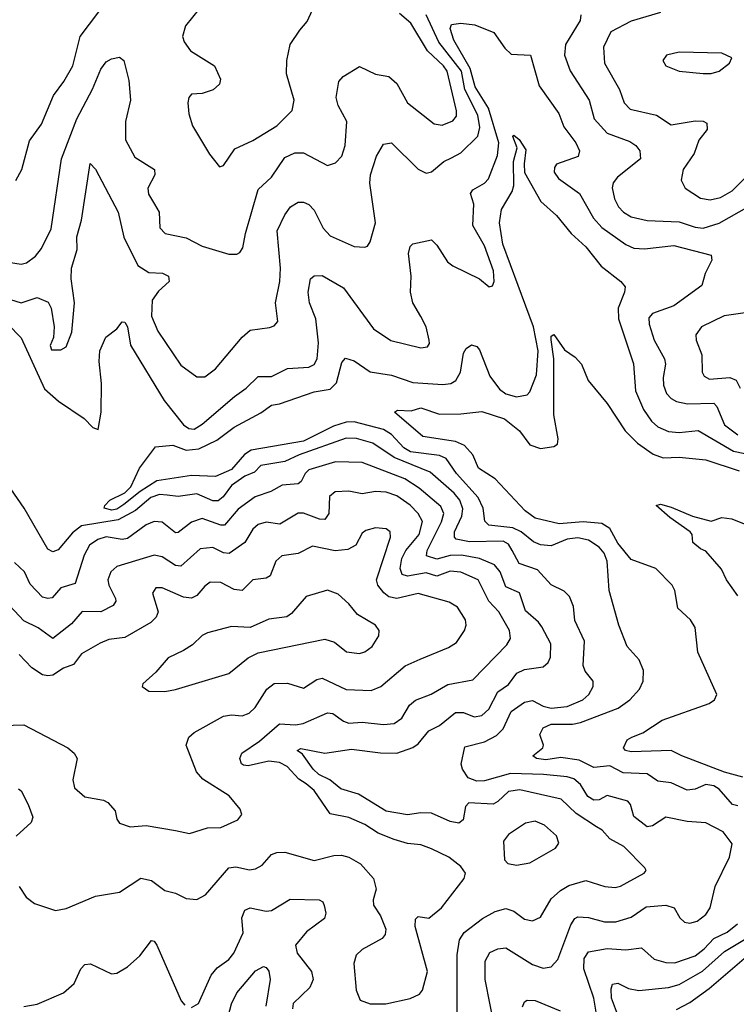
# Model space of a CAD drawing. Extents: x 1308313 to 1441400, y 959662 to 1036319.
# Tile 607 of 656: x 1384650 to 1387339, y 994552 to 998248. Entities that reach past the tile are written whole.
import ezdxf

# ---------------------------------------------------------------- set-up
doc = ezdxf.new("R2010")
doc.units = 0

msp = doc.modelspace()

# ---------------------------------------------------------------- linework, layer by layer
at = {"layer": '0CON10XD'}
for points in [[(1384635, 997644), (1384658.1, 997685), (1384687.3, 997792.7), (1384731.4, 997855), (1384777.4, 997962.6), (1384816.2, 998015), (1384850, 998075), (1384876.8, 998185), (1384981.9, 998325)], [(1384575, 997342.7), (1384655, 997330), (1384675, 997335.6), (1384709.8, 997360.2), (1384731.7, 997388.3), (1384767.7, 997462.3), (1384806.3, 997725), (1384864.4, 997875.6), (1384923.2, 997986.8), (1384955, 998062), (1384975, 998090), (1384995, 998101.2), (1385025, 998106.7), (1385041.2, 998095), (1385059.5, 998019.5), (1385066.2, 997945), (1385046.9, 997865), (1385047, 997797), (1385081.9, 997731.9), (1385155.6, 997685), (1385157.5, 997665), (1385130.9, 997615), (1385133.4, 997593.4), (1385155.5, 997555), (1385173.8, 997525), (1385176.5, 997466.5), (1385195.4, 997445.4), (1385275, 997428.9), (1385335, 997397.3), (1385435, 997367.1), (1385465, 997367.5), (1385476.6, 997373.4), (1385488, 997392), (1385497.3, 997445), (1385545, 997610), (1385595, 997656.7), (1385645, 997730.4), (1385682.6, 997747.4), (1385715, 997748.2), (1385805, 997700), (1385835, 997710), (1385859.5, 997735), (1385871.8, 997775), (1385877.9, 997865), (1385845.4, 997925.4), (1385838.2, 997955), (1385848.1, 998015), (1385864.2, 998035), (1385925, 998071.9), (1385985, 998043.3), (1386035, 998034.4), (1386065, 998008.6), (1386105.5, 997935), (1386205, 997857.3), (1386235, 997852.1), (1386275, 997867.5), (1386288.8, 997885), (1386288.9, 997905), (1386254.8, 998055), (1386240.7, 998075), (1386180.1, 998130.1), (1386117.5, 998235), (1386075, 998270.7)], [(1385325, 998290), (1385271.9, 998225), (1385261.4, 998185), (1385267.1, 998165), (1385291.2, 998131.2), (1385380.8, 998075), (1385403.8, 998025), (1385400, 998005), (1385375.6, 997984.4), (1385335, 997970), (1385295, 997968), (1385284.2, 997955), (1385280.6, 997935), (1385284.5, 997894.5), (1385298.8, 997848.8), (1385362.4, 997742.4), (1385400, 997695), (1385415, 997700), (1385457.4, 997762.6), (1385525, 997794.5), (1385615, 997849.5), (1385673.2, 997906.8), (1385680, 997945), (1385651.9, 998045), (1385652.5, 998095), (1385664.5, 998155), (1385701.5, 998208.5), (1385728.7, 998241.3), (1385748.6, 998285)], [(1387055.3, 998274.7), (1386945, 998241.6), (1386868.3, 998201.8), (1386841.5, 998145), (1386844.6, 998085), (1386900.8, 997985), (1386918.5, 997935), (1386941.5, 997911.5), (1387039.5, 997889.5), (1387095, 997852.7), (1387185, 997868), (1387215, 997866.4), (1387228.8, 997858.8), (1387229.5, 997835), (1387198.9, 997795), (1387181.5, 997745), (1387140, 997685), (1387131.9, 997645), (1387147.1, 997615), (1387205, 997577.9), (1387241.5, 997571.5), (1387279.7, 997579.7), (1387323.8, 997605), (1387399.2, 997680.8)], [(1384595, 997203.9), (1384655, 997184.7), (1384715, 997205.3), (1384756.9, 997186.9), (1384768.2, 997165), (1384779.5, 997095), (1384776.9, 997055), (1384764.3, 997024.3), (1384769.2, 997009.2), (1384805, 997009.2), (1384825, 997020), (1384845.4, 997075), (1384856, 997185), (1384843.3, 997275), (1384844.7, 997314.7), (1384866.2, 997385), (1384865, 997432.5), (1384882.2, 997495), (1384915, 997708), (1384935, 997687.1), (1385019.6, 997525), (1385041, 997431), (1385093.2, 997325), (1385135, 997298.5), (1385186, 997296), (1385208.6, 997285), (1385210.6, 997265), (1385171.2, 997228.8), (1385146.8, 997195), (1385144.6, 997135), (1385168.3, 997078.3), (1385255, 996951.1), (1385315, 996906.7), (1385345, 996907.8), (1385385, 996937.8), (1385485, 997055.6), (1385515, 997082.5), (1385588, 997092), (1385605, 997099.2), (1385619.2, 997115), (1385610, 997185), (1385626.5, 997265), (1385629.2, 997315), (1385615.9, 997455), (1385645, 997515.8), (1385665.7, 997545), (1385695, 997562.2), (1385715, 997562.5), (1385735, 997554.5), (1385755, 997532.9), (1385789.2, 997465), (1385815, 997436.5), (1385905, 997396.7), (1385945.6, 997394.4), (1385955, 997398), (1385965, 997413.8), (1385985.3, 997484.7), (1385963.8, 997633.8), (1385966.5, 997665), (1385989.1, 997735), (1386015, 997780), (1386045, 997785.7), (1386145, 997686.7), (1386175, 997671.9), (1386195, 997677.1), (1386241.4, 997715), (1386270.8, 997729.2), (1386305, 997747.9), (1386369.9, 997810.1), (1386376.5, 997843.5), (1386369.9, 997889.9), (1386320.3, 997985), (1386307.7, 998055), (1386223.2, 998163.2), (1386175.3, 998265.3)], [(1384605.6, 997105), (1384655, 997053.3), (1384742.7, 996862.7), (1384795.4, 996815.4), (1384891.4, 996751.4), (1384925, 996717.5), (1384945, 996710), (1384955.6, 996774.4), (1384957.6, 996882.4), (1384948.7, 996965), (1384951.2, 997005), (1384973.9, 997056.1), (1385015, 997088), (1385035, 997114), (1385045, 997112.9), (1385055.2, 997095), (1385066, 997026), (1385191.7, 996818.3), (1385265, 996727.2), (1385285, 996713.2), (1385305, 996711.3), (1385335, 996729.6), (1385455.9, 996834.1), (1385500, 996865), (1385545, 996908.8), (1385595, 996908.4), (1385655, 996938), (1385735, 996943.8), (1385755, 996953.5), (1385766.5, 996975), (1385771.2, 997035), (1385760.8, 997125), (1385737.3, 997185), (1385732.1, 997225), (1385742, 997275), (1385755, 997286), (1385785, 997287.5), (1385865, 997241.8), (1385977.3, 997087.3), (1386043.1, 997043.1), (1386155, 997016), (1386180.5, 997019.5), (1386188.1, 997031.9), (1386186.9, 997045), (1386175.5, 997095), (1386156, 997134), (1386125.4, 997185), (1386116.5, 997225), (1386118.7, 997285), (1386109.3, 997370.7), (1386115, 997396.7), (1386125, 997406.2), (1386195, 997422), (1386215, 997402), (1386255, 997339.4), (1386275, 997323.5), (1386375.4, 997275.4), (1386412.5, 997245), (1386425, 997248.8), (1386430.5, 997265), (1386428.4, 997305), (1386395, 997398.5), (1386350.3, 997475), (1386354.8, 997555), (1386342.3, 997595), (1386351, 997609), (1386395, 997633.8), (1386409.9, 997650.1), (1386442.6, 997737.4), (1386447.8, 997785), (1386409.4, 997915), (1386359.9, 997995), (1386340.6, 998065), (1386279.3, 998170.7), (1386265.4, 998214.6), (1386270.8, 998229.2), (1386305, 998234.2), (1386358, 998228), (1386429.9, 998199.9), (1386471.2, 998141.2), (1386495, 998118.7), (1386567.5, 998115), (1386599.2, 997999.3), (1386672.9, 997895), (1386691.5, 997845), (1386736.9, 997785), (1386751.1, 997755), (1386745.3, 997734.7), (1386664.8, 997705.2), (1386656.9, 997693.1), (1386655.5, 997675), (1386671.5, 997651.5), (1386750.8, 997595), (1386803.3, 997503.3), (1386835, 997467.8), (1386925, 997403.4), (1386955, 997390), (1386995, 997387.4), (1387105, 997400.5), (1387245, 997363.3), (1387247.1, 997345), (1387222.7, 997295), (1387209.7, 997250.3), (1387105, 997173.5), (1387024.8, 997145.2), (1387011.1, 997128.9), (1387011.8, 997105), (1387030.6, 997045), (1387070.3, 996975), (1387074, 996955), (1387064.7, 996905), (1387066.5, 996876.5), (1387077.9, 996845), (1387095, 996825.5), (1387115, 996814.6), (1387155.7, 996805.7), (1387255, 996808), (1387266.5, 996796.5), (1387295, 996727.3), (1387345, 996689.4)], [(1386755.5, 998265.5), (1386752.9, 998245), (1386698.9, 998155), (1386694, 998114), (1386715.3, 998055.3), (1386787.8, 997945), (1386806.1, 997875), (1386855, 997821.3), (1386939.9, 997789.9), (1386962.2, 997775), (1386977.5, 997755), (1386980, 997725), (1386893.2, 997656.8), (1386877.3, 997635), (1386873.4, 997616.6), (1386882, 997575), (1386897.5, 997545), (1386916.4, 997525), (1386945, 997507.8), (1387005, 997494.2), (1387125, 997489), (1387185, 997468.4), (1387215, 997465.7), (1387275, 997483.9), (1387425, 997569.1)], [(1387215, 998045.7), (1387245, 998045.8), (1387275, 998054.2), (1387313.8, 998085), (1387322.5, 998105), (1387285, 998122.5), (1387124.4, 998125.6), (1387077.5, 998115), (1387063.8, 998095), (1387075, 998074), (1387125, 998054.4), (1387215, 998045.7)], [(1385041.3, 996428.7), (1385015, 996410.7), (1384996.3, 996406.3), (1384966.7, 996415), (1384970, 996425), (1384988, 996445), (1385045, 996471.9), (1385067.7, 996495), (1385099.2, 996565), (1385159.4, 996645), (1385225, 996650.6), (1385275, 996631.6), (1385322.5, 996637.5), (1385390.2, 996669.8), (1385455, 996718.4), (1385555, 996771.8), (1385595, 996801.4), (1385625, 996806.4), (1385755, 996851.4), (1385815, 996860.4), (1385838.8, 996885), (1385858.8, 996961.2), (1385872.8, 996977.2), (1385905, 996967.3), (1385965, 996925.8), (1386045, 996913.1), (1386125, 996886.4), (1386237.9, 996877.9), (1386268.1, 996881.9), (1386286.5, 996893.5), (1386304.7, 996925), (1386315, 996996), (1386325, 997014.2), (1386345, 997027.5), (1386365, 997021.4), (1386375, 997008.6), (1386415, 996910), (1386451.3, 996861.3), (1386475, 996843.5), (1386515, 996832.1), (1386555, 996839.4), (1386565, 996850.8), (1386589.8, 996915), (1386595.2, 997004.8), (1386578.9, 997095), (1386462.8, 997405), (1386450.6, 997485), (1386458.4, 997535), (1386497.8, 997602.2), (1386504.5, 997625), (1386503.8, 997715), (1386516.4, 997766.4), (1386500.6, 997809.4), (1386505, 997813.8), (1386525, 997797.5), (1386549.8, 997759.8), (1386543.1, 997706.9), (1386544.2, 997674.2), (1386605.2, 997565.2), (1386665, 997513.3), (1386720, 997445), (1386775.2, 997395.2), (1386832.2, 997322.2), (1386906, 997265), (1386922, 997245), (1386920, 997225), (1386896.5, 997165), (1386897.4, 997125), (1386953.8, 996956.2), (1386960.5, 996855), (1386990.5, 996785), (1387021.4, 996741.4), (1387045, 996720.2), (1387085, 996702.7), (1387125, 996698.2), (1387196.3, 996706.3), (1387328.7, 996628.7), (1387419.8, 996609.8)], [(1387390.6, 997149.4), (1387293.8, 997136.2), (1387209.2, 997095), (1387187.8, 997065), (1387188.2, 997045), (1387209.8, 996989.8), (1387211.5, 996925), (1387219.3, 996909.3), (1387238.7, 996898.7), (1387315, 996905.2), (1387339.2, 996895), (1387353.3, 996865)], [(1387364.3, 995405), (1387295, 995423.8), (1387135, 995484.6), (1387095, 995505.2), (1386945, 995500), (1386923.8, 995505), (1386916.2, 995515), (1386930, 995545), (1386946.7, 995555), (1386989.1, 995570.9), (1387060.8, 995619.2), (1387238.1, 995681.9), (1387258, 995695), (1387265.7, 995715), (1387194.5, 995874.5), (1387185, 995966.7), (1387167.5, 995995), (1387119.6, 996039.6), (1387108.5, 996105), (1387098.2, 996125), (1387037.5, 996187.5), (1386945, 996222.2), (1386895, 996283.2), (1386865, 996337.5), (1386835, 996356.7), (1386765, 996362.8), (1386675, 996355.9), (1386585, 996377.5), (1386547.5, 996405), (1386434.8, 996524.8), (1386371.8, 996565), (1386350.4, 996615), (1386319.4, 996649.4), (1386285, 996664.7), (1386163.2, 996683.2), (1386056.2, 996775), (1386067.3, 996782.7), (1386119.7, 996780.3), (1386155, 996790.8), (1386225, 996767.6), (1386305, 996768.4), (1386385, 996777.5), (1386469.6, 996749.6), (1386525.2, 996705.2), (1386565, 996652.7), (1386605, 996638), (1386654.2, 996645.7), (1386668.2, 996655), (1386670.9, 996675), (1386654.8, 996765), (1386654.6, 996975), (1386644, 997046), (1386645, 997060), (1386655, 997066), (1386695, 997008.8), (1386735, 996981.2), (1386758.8, 996955), (1386783.8, 996893.8), (1386855, 996807.5), (1386921.8, 996705), (1386968.8, 996658.8), (1387027.2, 996617.2), (1387065, 996603.6), (1387125, 996606.4), (1387225, 996596.2), (1387350, 996555)], [(1387345, 995296.9), (1387325, 995302.5), (1387275, 995360), (1387255, 995373), (1387225, 995377.4), (1387185, 995359.3), (1387155, 995356.7), (1387095, 995384.1), (1387045, 995389.5), (1387005, 995417.9), (1386915, 995421.6), (1386865, 995447.2), (1386805, 995441), (1386749.2, 995469.2), (1386681, 995479), (1386625, 995470.2), (1386589.2, 995475), (1386575.7, 995485), (1386613.3, 995515), (1386615.5, 995525), (1386602.1, 995565), (1386615, 995590), (1386645, 995604.3), (1386725, 995604), (1386755, 995609.6), (1386895.6, 995664.4), (1386940, 995695), (1386976.4, 995735), (1386990, 995765), (1386991.1, 995805), (1386975.4, 995845.4), (1386929.4, 995895), (1386898.5, 995975), (1386862.1, 996105), (1386854.7, 996215), (1386844.1, 996245), (1386825, 996268.2), (1386784.4, 996294.4), (1386745, 996302.5), (1386705, 996298.3), (1386645, 996273.1), (1386605, 996277.4), (1386577.8, 996287.8), (1386531.4, 996325), (1386500.6, 996340.6), (1386410.7, 996350.7), (1386395.3, 996365.3), (1386390, 996415), (1386370.4, 996455), (1386289, 996545), (1386251.1, 996601.1), (1386225, 996611.8), (1386116.3, 996626.3), (1386091.1, 996641.1), (1386045, 996690.5), (1386015, 996709.7), (1385905, 996738.3), (1385875, 996736.6), (1385827.8, 996722.2), (1385715, 996666.3), (1385518.3, 996631.7), (1385494.2, 996615.8), (1385445, 996559.5), (1385385, 996533.8), (1385295, 996536.5), (1385165, 996516.8), (1385102.6, 996477.4), (1385041.3, 996428.7)], [(1386434.1, 994455), (1386396.5, 994645), (1386397.3, 994715), (1386415, 994746.9), (1386445, 994760.4), (1386475, 994763.8), (1386575, 994701.8), (1386615, 994688.5), (1386645, 994692.9), (1386669.1, 994720.9), (1386718.9, 994851.1), (1386733.6, 994875), (1386745, 994880.7), (1386785, 994878.2), (1386845, 994862.3), (1386887.4, 994862.6), (1386945, 994879.4), (1387001.2, 994918.8), (1387075, 994924), (1387106.7, 994915), (1387127.1, 994877.1), (1387145, 994860.6), (1387165, 994857.5), (1387192, 994865), (1387225, 994890), (1387241.8, 994915), (1387259.6, 994995), (1387313.3, 995105), (1387323.3, 995155), (1387289.7, 995199.7), (1387225, 995233.8), (1387155, 995238), (1387075, 995254.6), (1387025, 995222.7), (1387005, 995218.9), (1386955, 995257.5), (1386942.1, 995302.1), (1386932.5, 995315), (1386855, 995336.2), (1386825, 995320.3), (1386805, 995318.9), (1386782, 995332), (1386755, 995376.8), (1386729.1, 995399.1), (1386705, 995406.7), (1386615.2, 995414.8), (1386491.4, 995418.6), (1386395, 995390.6), (1386365, 995390.5), (1386332.8, 995402.8), (1386311.2, 995435), (1386306.4, 995453.6), (1386320.9, 995519.1), (1386395, 995538.1), (1386439.2, 995560.8), (1386463.9, 995586.1), (1386495, 995651.5), (1386545, 995686.5), (1386575, 995692.7), (1386615, 995671.9), (1386645, 995663.9), (1386705, 995669.8), (1386763.8, 995695), (1386786.2, 995715), (1386802.7, 995745), (1386801.8, 995765), (1386772.8, 995802.8), (1386764.3, 995824.3), (1386769.7, 995915), (1386733, 995993), (1386728.5, 996045), (1386713.2, 996083.2), (1386692.8, 996102.8), (1386645, 996126.7), (1386592.9, 996182.9), (1386525, 996207.1), (1386497.9, 996255), (1386485, 996279.2), (1386465, 996290.9), (1386337.9, 996287.9), (1386288.1, 996298.1), (1386281.6, 996305), (1386281.7, 996325), (1386308.8, 996385), (1386312.5, 996412.5), (1386301.7, 996445), (1386280.9, 996470.9), (1386189.9, 996549.9), (1386054.9, 996604.9), (1385975, 996658.9), (1385914.5, 996675.5), (1385875, 996676.6), (1385698.5, 996615), (1385645, 996589.6), (1385555.6, 996575), (1385530.7, 996549.3), (1385495, 996534.8), (1385445, 996499.5), (1385413.5, 996456.5), (1385395, 996442.5), (1385375, 996442.5), (1385315, 996468.8), (1385245, 996457.7), (1385203.6, 996463.6), (1385175, 996465.7), (1385142.5, 996455), (1385085, 996405.8), (1385019.6, 996370.4), (1384882.5, 996347.5), (1384847.8, 996322.2), (1384795, 996258.5), (1384775, 996250.6), (1384755, 996260), (1384666.6, 996415), (1384617.2, 996487.2)], [(1386292.1, 994495), (1386292.2, 994737.8), (1386300.4, 994795), (1386318.6, 994821.4), (1386386.9, 994875), (1386435, 994901.3), (1386475, 994912), (1386505, 994902.3), (1386545, 994872.5), (1386575, 994865.5), (1386605, 994880), (1386645, 994948.5), (1386679.9, 994980.1), (1386711.2, 994998.8), (1386775, 995016.8), (1386845.5, 994994.5), (1386885, 994990.4), (1386905, 994995.5), (1386994, 995045), (1387001.2, 995055), (1386996.2, 995065), (1386917.3, 995145), (1386865, 995173.2), (1386835.6, 995205.6), (1386815, 995218.8), (1386738.5, 995268.5), (1386682.5, 995322.5), (1386527.5, 995357.5), (1386485, 995351.6), (1386445, 995313.2), (1386426.4, 995303.6), (1386335, 995309.2), (1386323.2, 995295), (1386314.4, 995245), (1386297.6, 995232.4), (1386265, 995238.9), (1386195, 995269.8), (1386155, 995271.4), (1386105, 995263.9), (1386025, 995277.3), (1385921, 995341), (1385855, 995361.6), (1385814.3, 995394.3), (1385772.7, 995415), (1385751.1, 995435), (1385711.1, 995491.1), (1385691.9, 995505), (1385705, 995512.5), (1385795, 995494.5), (1385895, 995510.3), (1386004.2, 995495.8), (1386065, 995495.2), (1386125, 995516.4), (1386145, 995530.4), (1386185, 995578.9), (1386225, 995598.7), (1386285, 995647.6), (1386315, 995647.4), (1386355, 995631.6), (1386385, 995636.6), (1386410.3, 995659.7), (1386444.7, 995725), (1386485, 995752.7), (1386516.2, 995795), (1386545, 995809.5), (1386615, 995819.5), (1386633.3, 995835), (1386641.5, 995855), (1386643.2, 995905), (1386609.5, 995969.5), (1386597.2, 995987.2), (1386548.6, 996028.6), (1386526.3, 996096.3), (1386475, 996119.5), (1386453.4, 996175), (1386432, 996202), (1386375.5, 996225.5), (1386308.4, 996238.4), (1386265, 996236.8), (1386215, 996223.1), (1386177.1, 996235), (1386179.6, 996255), (1386233.1, 996363.1), (1386241.9, 996395), (1386231, 996421), (1386149.5, 996489.5), (1386095, 996524.1), (1385935, 996585.3), (1385835, 996587.7), (1385735, 996558.4), (1385721.4, 996545), (1385706.1, 996513.9), (1385695, 996506.3), (1385635, 996500.5), (1385592.5, 996477.5), (1385533.4, 996456.6), (1385469.8, 996410.2), (1385419, 996351), (1385405, 996350.5), (1385334.3, 996375.7), (1385295, 996361.8), (1385245, 996322.9), (1385235, 996322.3), (1385185, 996361.6), (1385155, 996364), (1385125, 996351.8), (1385055, 996300.2), (1385035, 996297), (1384975, 996306.7), (1384943.5, 996296.5), (1384912.1, 996275), (1384892.1, 996237.9), (1384858.3, 996131.7), (1384805, 996115.4), (1384771.8, 996078.2), (1384755, 996075.4), (1384735, 996080.9), (1384689.8, 996129.8), (1384668.5, 996175), (1384630, 996210)], [(1384648.1, 994995), (1384674, 994954), (1384705, 994931.1), (1384785, 994904.2), (1384825, 994912.2), (1384935, 994958.1), (1385025, 994973.1), (1385105, 995025.5), (1385145, 995016.5), (1385195, 994979.1), (1385235, 994969.6), (1385275, 994949.4), (1385315, 994945.6), (1385347.3, 994962.7), (1385435, 995064.5), (1385461.1, 995068.9), (1385512.8, 995057.2), (1385535, 995060.4), (1385559.4, 995075), (1385595, 995114.4), (1385615, 995122.2), (1385645, 995122.9), (1385755, 995092.7), (1385828.8, 995111.2), (1385857.4, 995112.6), (1385885, 995104.8), (1385929.1, 995079.1), (1385977.9, 995025), (1385988.2, 994985), (1385976.7, 994945), (1385978.1, 994925), (1386004.4, 994885), (1386024.4, 994835), (1386021.9, 994815), (1386010.4, 994799.6), (1385935, 994758.5), (1385912.9, 994737.1), (1385904.4, 994705), (1385912.5, 994605), (1385928.2, 994568.2), (1385965, 994553.8), (1386024.6, 994554.6), (1386115.8, 994574.2), (1386149.9, 994590.1), (1386161.5, 994605), (1386180.7, 994675), (1386134.6, 994845), (1386135, 994872.5), (1386145, 994882), (1386185, 994875.7), (1386233.5, 994915), (1386318.6, 995025), (1386322.5, 995045), (1386305, 995070), (1386260, 995105), (1386195, 995135.5), (1386155, 995150.8), (1386105.8, 995155.8), (1386055, 995171.6), (1385995, 995194.7), (1385945, 995226.9), (1385885, 995253.9), (1385815, 995267.9), (1385755.3, 995355), (1385725, 995379.4), (1385697.7, 995397.7), (1385653.8, 995445), (1385625, 995460.2), (1385585, 995464.8), (1385507.9, 995447.9), (1385490, 995450), (1385482, 995455), (1385475.8, 995475), (1385484.3, 995495), (1385550.6, 995539.4), (1385625, 995604.6), (1385685, 995601.7), (1385713.7, 995606.3), (1385805, 995646.8), (1385825, 995643.9), (1385865, 995614.7), (1385885, 995607.6), (1385935, 995611.1), (1386015, 995602.9), (1386055, 995606.9), (1386084.2, 995625.8), (1386113.1, 995675), (1386135, 995693.8), (1386194.2, 995715.8), (1386257.2, 995752.8), (1386350.1, 995769.9), (1386478.3, 995901.7), (1386492.3, 995925), (1386488.4, 995955), (1386448.1, 996025), (1386411.1, 996065), (1386370.7, 996145), (1386305, 996173.7), (1386265, 996178.3), (1386215, 996159.1), (1386175, 996171.5), (1386105, 996159.4), (1386085.9, 996165.9), (1386077.8, 996187.8), (1386083.9, 996225), (1386099.1, 996255), (1386149.7, 996315), (1386161.1, 996365), (1386145.8, 996395), (1386115, 996425.7), (1386065, 996461.2), (1386025, 996474.8), (1385985, 996477.5), (1385935, 996468.8), (1385885, 996477.8), (1385834.1, 996475.9), (1385812.2, 996457.8), (1385810, 996395), (1385795, 996372.1), (1385775, 996373.4), (1385715, 996395.9), (1385695, 996395.3), (1385625.7, 996354.3), (1385575, 996361.3), (1385545, 996352.5), (1385524.4, 996335.6), (1385495, 996285.3), (1385436.2, 996243.8), (1385415, 996247.2), (1385375, 996267.1), (1385327.8, 996262.2), (1385255, 996196.7), (1385235, 996199.7), (1385185, 996232.4), (1385155, 996238.2), (1385015, 996195.4), (1384992.3, 996175), (1384980.7, 996145), (1384984.7, 996125), (1385010, 996075), (1385010.9, 996065), (1385001.2, 996048.8), (1384955, 996025.2), (1384884, 996026), (1384845, 995980), (1384775, 995925.4), (1384718.9, 995965), (1384665, 995992), (1384575, 996086.2)], [(1387345.5, 996085), (1387302.5, 996145), (1387283.8, 996185), (1387225, 996253.3), (1387205, 996261.2), (1387176.7, 996285), (1387173.3, 996315), (1387166.7, 996325), (1387089.7, 996379.7), (1387039.2, 996425), (1387055, 996429.1), (1387095, 996418.4), (1387175, 996383.8), (1387245, 996366), (1387285, 996380), (1387322.5, 996375), (1387415, 996337.3)], [(1384585, 995599.4), (1384665, 995601.4), (1384830.8, 995515), (1384854.2, 995495), (1384865.7, 995475), (1384850, 995395), (1384856, 995365), (1384895, 995330.8), (1384965, 995319.2), (1384980.3, 995310.3), (1385008.3, 995278.3), (1385015, 995247.5), (1385025, 995232), (1385065, 995218.6), (1385125, 995223.1), (1385235, 995204.4), (1385286.8, 995193.2), (1385355, 995214.5), (1385405, 995215.4), (1385468.6, 995245), (1385483.1, 995265), (1385478, 995285), (1385436, 995335), (1385337.4, 995397.4), (1385314.1, 995425), (1385274.6, 995525), (1385284.5, 995555), (1385305, 995572.3), (1385415, 995634.1), (1385445, 995639.3), (1385485, 995635.4), (1385511.4, 995645), (1385534.2, 995665.8), (1385577.7, 995735), (1385605, 995756), (1385655, 995757.8), (1385715, 995738.9), (1385765, 995771.8), (1385785, 995776), (1385875, 995734.1), (1385969.3, 995730.7), (1386005, 995745.4), (1386097.1, 995822.9), (1386152.6, 995847.4), (1386259.1, 995890.9), (1386289.1, 995910.9), (1386319.1, 995955), (1386325.5, 995975), (1386322.5, 995995), (1386293, 996043), (1386261.6, 996061.6), (1386145, 996094.2), (1386065, 996075.2), (1386035, 996081.6), (1386016.3, 996096.3), (1385994.7, 996125), (1385988.6, 996145), (1386041.8, 996305), (1386040, 996325), (1386025, 996336.7), (1385985, 996340.5), (1385949.1, 996330.9), (1385935, 996320), (1385911.2, 996275), (1385881, 996259), (1385834.3, 996254.3), (1385748.8, 996271.2), (1385695.3, 996244.7), (1385634, 996235), (1385611.5, 996215), (1385589.8, 996160.2), (1385575, 996151.8), (1385524.7, 996145.3), (1385484.7, 996105.3), (1385455, 996109.1), (1385405, 996135.3), (1385365, 996136.8), (1385345, 996122.3), (1385315, 996086.4), (1385295, 996076.1), (1385265, 996080.5), (1385185, 996115.4), (1385161.2, 996115), (1385147.8, 996095), (1385170, 996025), (1385161.8, 996005), (1385142.7, 995985), (1385045, 995928.5), (1384985, 995921.1), (1384952.2, 995907.8), (1384882.5, 995867.5), (1384852.4, 995827.6), (1384815, 995813.8), (1384775, 995788.2), (1384755, 995784.6), (1384735, 995788.9), (1384695, 995814.6), (1384648.5, 995865)], [(1385195, 995726), (1385235, 995734.3), (1385435, 995793.5), (1385507.6, 995852.4), (1385545, 995872.1), (1385795, 995922.7), (1385831.2, 995911.2), (1385876.2, 995875), (1385925, 995868.5), (1385945.3, 995874.7), (1385973.1, 995895), (1385998.1, 995935), (1385999.4, 995955), (1385985.8, 995975), (1385918.1, 996015), (1385885.8, 996055.8), (1385845, 996092.2), (1385805, 996106.7), (1385725, 996083.1), (1385670.6, 996019.4), (1385652.8, 996007.2), (1385585, 995997.8), (1385515, 995966.9), (1385445, 995970.5), (1385355, 995946.7), (1385335, 995937.1), (1385298.8, 995901.2), (1385265, 995880), (1385207.6, 995852.4), (1385161.4, 995798.6), (1385112.5, 995755), (1385110, 995745), (1385135, 995727.5), (1385195, 995726)], [(1384645, 995361.2), (1384655, 995353.3), (1384682.4, 995302.4), (1384699.4, 995255), (1384693.3, 995235), (1384636.9, 995183.1)], [(1386515, 995074.4), (1386565, 995083.3), (1386661.3, 995138.7), (1386673, 995157), (1386664.4, 995185), (1386619.2, 995225), (1386585, 995239.5), (1386548, 995232), (1386485, 995189.4), (1386465.6, 995164.4), (1386469.2, 995095), (1386481.5, 995081.5), (1386515, 995074.4)], [(1385295, 994540.6), (1385320.8, 994555), (1385368.1, 994661.9), (1385390.5, 994689.5), (1385435, 994721.2), (1385453.8, 994745), (1385489.1, 994820.9), (1385483.4, 994876.6), (1385495, 994905.5), (1385515, 994914.6), (1385575, 994902.3), (1385595, 994904.5), (1385665, 994946.9), (1385774.4, 994944.4), (1385787.4, 994937.4), (1385793.2, 994923.2), (1385798.4, 994895), (1385793.8, 994875), (1385726.5, 994825), (1385685.3, 994775), (1385691.5, 994745), (1385745.3, 994675.3), (1385751.8, 994645), (1385738.5, 994615), (1385676.9, 994555), (1385673.3, 994535)], [(1386819.5, 994485), (1386804.7, 994575), (1386767.1, 994685), (1386768.3, 994725), (1386785, 994750), (1386855, 994761.6), (1386925, 994756.5), (1386983.8, 994763.8), (1387031.5, 994721.5), (1387075, 994709.6), (1387108.3, 994708.3), (1387185, 994734.4), (1387219.4, 994760.6), (1387255, 994799.1), (1387305, 994823.3), (1387344.2, 994855)], [(1386896.8, 994505), (1386871.5, 994575), (1386869.3, 994610.7), (1386875, 994628.5), (1386895, 994632.2), (1386935, 994612.4), (1386974, 994604), (1387085, 994615.2), (1387125, 994627.1), (1387212.7, 994677.3), (1387295, 994751), (1387402, 994815)], [(1384665, 994544), (1384715, 994553.1), (1384814.6, 994595.4), (1384855, 994630.8), (1384880, 994685), (1384895, 994701.4), (1384916.1, 994703.9), (1384995, 994667.1), (1385015, 994669.2), (1385055, 994693.3), (1385101.5, 994735), (1385145, 994791.9), (1385155, 994789.4), (1385164.5, 994775), (1385255.5, 994565.5), (1385269.5, 994549.5)], [(1387115, 994533.1), (1387165, 994559.3), (1387237.6, 994612.4), (1387420.9, 994769.1)], [(1385419.5, 994459.5), (1385445, 994554.4), (1385465.5, 994595), (1385535, 994677.8), (1385565, 994694.2), (1385575, 994691.2), (1385585, 994676.7), (1385590, 994645), (1385573.4, 994545)], [(1386537.6, 994542.4), (1386545, 994561.2), (1386555, 994568.1), (1386585, 994566.9), (1386678.5, 994528.5)]]:
    msp.add_lwpolyline(points, dxfattribs=at)

doc.saveas('drawing.dxf')
